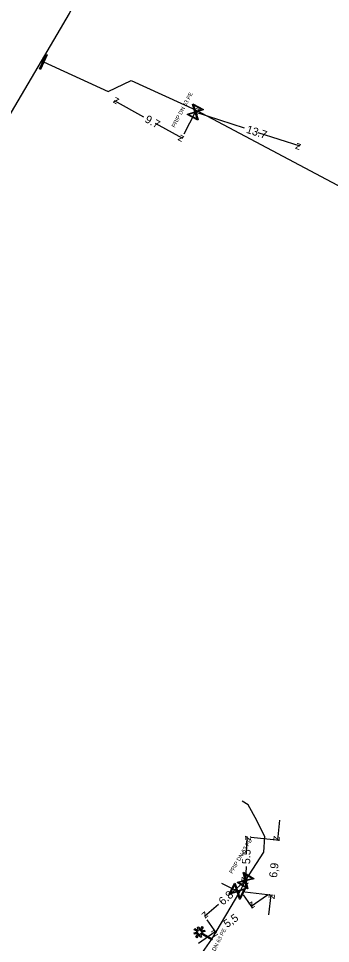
# Model space of a CAD drawing. Extents: x -643842 to -636370, y -1119190 to -1110210.
# Drawn here: x -642399.8 to -642360.9, y -1114468.8 to -1114353.3 of the extents above; entities that cross this region are included whole.
import ezdxf

# ---------------------------------------------------------------- set-up
doc = ezdxf.new("R2010")
doc.units = 0
for name, color, linetype in [('2', 7, 'Continuous'), ('22', 7, 'Continuous'), ('Level 10', 7, 'Continuous'), ('Level 16', 7, 'Continuous'), ('Level 21', 7, 'Continuous'), ('Level 23', 7, 'Continuous')]:
    doc.layers.add(name, color=color, linetype=linetype)

msp = doc.modelspace()

# ---------------------------------------------------------------- linework, layer by layer
at = {"layer": '2'}
msp.add_lwpolyline([(-642377.41, -1114467.33), (-642377.87, -1114467.06), (-642377.79, -1114466.92), (-642377.33, -1114467.19), (-642377.45, -1114466.74), (-642377.3, -1114466.7), (-642377.18, -1114467.15), (-642376.89, -1114466.66), (-642376.76, -1114466.73), (-642377.05, -1114467.24), (-642376.59, -1114467.12), (-642376.56, -1114467.27), (-642377, -1114467.39), (-642375.64, -1114468.19), (-642375.72, -1114468.33), (-642377.09, -1114467.52), (-642376.97, -1114467.98), (-642377.12, -1114468.01), (-642377.24, -1114467.56), (-642377.54, -1114468.06), (-642377.67, -1114467.98), (-642377.38, -1114467.49), (-642377.83, -1114467.6), (-642377.87, -1114467.45), (-642377.41, -1114467.33)], dxfattribs=at)
at = {"layer": 'Level 10'}
for points in [[(-642384.14, -1114365.56), (-642387.83, -1114363.54)], [(-642371.58, -1114366.94), (-642377.73, -1114364.94)], [(-642382.75, -1114366.31), (-642379.32, -1114368.19)], [(-642369.92, -1114367.48), (-642364.7, -1114369.18)], [(-642367.2, -1114453.38), (-642367.49, -1114455.87)], [(-642371.34, -1114457.59), (-642371.26, -1114455.43)], [(-642370.76, -1114455.49), (-642367.24, -1114455.89)], [(-642371.4, -1114459.17), (-642371.47, -1114460.93)], [(-642373.64, -1114462.84), (-642371.47, -1114460.93)], [(-642371.77, -1114462.7), (-642370.61, -1114464.37)], [(-642371.55, -1114462.34), (-642368.03, -1114462.75)], [(-642368.7, -1114462.74), (-642370.75, -1114464.16)], [(-642368.57, -1114465.2), (-642368.28, -1114462.72)], [(-642374.84, -1114463.9), (-642376.57, -1114465.42)], [(-642376.28, -1114465.83), (-642375.13, -1114467.5)], [(-642377.32, -1114468.72), (-642375.27, -1114467.3)]]:
    msp.add_lwpolyline(points, dxfattribs=at)
at = {"layer": 'Level 16'}
for points in [[(-642396.22, -1114357.8), (-642397.05, -1114359.62), (-642397.16, -1114359.56), (-642396.33, -1114357.74), (-642396.22, -1114357.8)], [(-642378.04, -1114363.93), (-642376.71, -1114364.62), (-642376.75, -1114364.68), (-642376.87, -1114364.72), (-642377.67, -1114364.97), (-642377.38, -1114365.89), (-642377.41, -1114365.95), (-642378.74, -1114365.25), (-642378.71, -1114365.2), (-642377.78, -1114364.91), (-642378.03, -1114364.11), (-642378.07, -1114363.98), (-642378.04, -1114363.93)], [(-642377.95, -1114364.08), (-642377.7, -1114364.88), (-642376.9, -1114364.63), (-642377.95, -1114364.08)], [(-642377.5, -1114365.8), (-642377.76, -1114364.99), (-642378.56, -1114365.24), (-642377.5, -1114365.8)], [(-642371.72, -1114459.89), (-642370.44, -1114460.67), (-642370.47, -1114460.73), (-642370.6, -1114460.76), (-642371.41, -1114460.96), (-642371.18, -1114461.9), (-642371.21, -1114461.96), (-642372.5, -1114461.18), (-642372.46, -1114461.12), (-642371.52, -1114460.89), (-642371.72, -1114460.08), (-642371.75, -1114459.95), (-642371.72, -1114459.89)], [(-642371.63, -1114460.06), (-642371.43, -1114460.87), (-642370.62, -1114460.67), (-642371.63, -1114460.06)], [(-642371.48, -1114461.93), (-642372.16, -1114463.27), (-642372.22, -1114463.24), (-642372.26, -1114463.11), (-642372.52, -1114462.32), (-642373.44, -1114462.62), (-642373.5, -1114462.59), (-642372.82, -1114461.25), (-642372.76, -1114461.28), (-642372.46, -1114462.21), (-642371.66, -1114461.94), (-642371.54, -1114461.9), (-642371.48, -1114461.93)], [(-642373.35, -1114462.49), (-642372.54, -1114462.23), (-642372.81, -1114461.43), (-642373.35, -1114462.49)], [(-642371.3, -1114461.8), (-642371.5, -1114460.98), (-642372.31, -1114461.18), (-642371.3, -1114461.8)], [(-642371.64, -1114462.03), (-642372.43, -1114462.29), (-642372.17, -1114463.08), (-642371.64, -1114462.03)]]:
    msp.add_lwpolyline(points, dxfattribs=at)
at = {"layer": 'Level 21'}
for points in [[(-642396.92, -1114358.57), (-642393.42, -1114352.62), (-642388.63, -1114342.81)], [(-642441.51, -1114443.16), (-642440.54, -1114441.32), (-642434.98, -1114429.27), (-642432.1, -1114423.72), (-642431.66, -1114422.34), (-642431.33, -1114421.74), (-642408.58, -1114379.37), (-642402.85, -1114368.62), (-642402.79, -1114368.51), (-642396.92, -1114358.57)], [(-642396.92, -1114358.57), (-642396.69, -1114358.68), (-642388.6, -1114362.38), (-642385.73, -1114361), (-642377.61, -1114364.72), (-642334.98, -1114387.34), (-642310.15, -1114400.35), (-642309.66, -1114400.6)]]:
    msp.add_lwpolyline(points, dxfattribs=at)
at = {"layer": 'Level 23'}
for points in [[(-642377.61, -1114364.72), (-642377.73, -1114364.94), (-642379.17, -1114367.69)], [(-642375.68, -1114468.26), (-642372.19, -1114462.33), (-642372.15, -1114462.26), (-642371.47, -1114460.93), (-642369.18, -1114457.38), (-642369.06, -1114455.44), (-642370.03, -1114453.4), (-642371.14, -1114451.45), (-642371.87, -1114451)], [(-642372.19, -1114462.33), (-642372.49, -1114462.26), (-642374.41, -1114461.28)], [(-642378.21, -1114472.58), (-642378.11, -1114472.3), (-642377.11, -1114470.31), (-642375.68, -1114468.26)]]:
    msp.add_lwpolyline(points, dxfattribs=at)

# ---------------------------------------------------------------- texts
at = {"layer": '22'}
for rotation, p in [(62.2629, (-642380.28, -1114366.93)), (59.5159, (-642373.11, -1114460.1)), (63.3162, (-642376.05, -1114471.4))]:
    msp.add_text('PRIP DN 63 PE', height=0.5, rotation=rotation, dxfattribs=at).set_placement(p)
at = {"layer": 'Level 10'}
for s, rotation, p in [('z', 151.3688, (-642387.15, -1114363.34)), ('z', 161.9824, (-642377.1, -1114364.62)), ('9.7', 331.3688, (-642384.12, -1114366.14)), ('13.7', 341.9825, (-642371.45, -1114367.51)), ('z', 331.3688, (-642379.99, -1114368.39)), ('z', 341.9824, (-642365.33, -1114369.5)), ('z', 87.8535, (-642370.78, -1114455.95)), ('z', 263.4146, (-642367.93, -1114455.31)), ('5.5', 87.8535, (-642370.89, -1114458.89)), ('6,9', 83.4146, (-642367.54, -1114460.61)), ('z', 267.8534, (-642371.95, -1114460.41)), ('z', 41.3635, (-642371.51, -1114461.63)), ('6.8', 41.3635, (-642374.28, -1114464.07)), ('z', 83.4146, (-642367.84, -1114463.27)), ('z', 214.7569, (-642370.62, -1114463.47)), ('z', 221.3635, (-642376.53, -1114464.71)), ('5,5', 34.7569, (-642373.77, -1114466.86)), ('z', 34.7569, (-642375.39, -1114467.99))]:
    msp.add_text(s, height=1, rotation=rotation, dxfattribs=at).set_placement(p)

doc.saveas('drawing.dxf')
